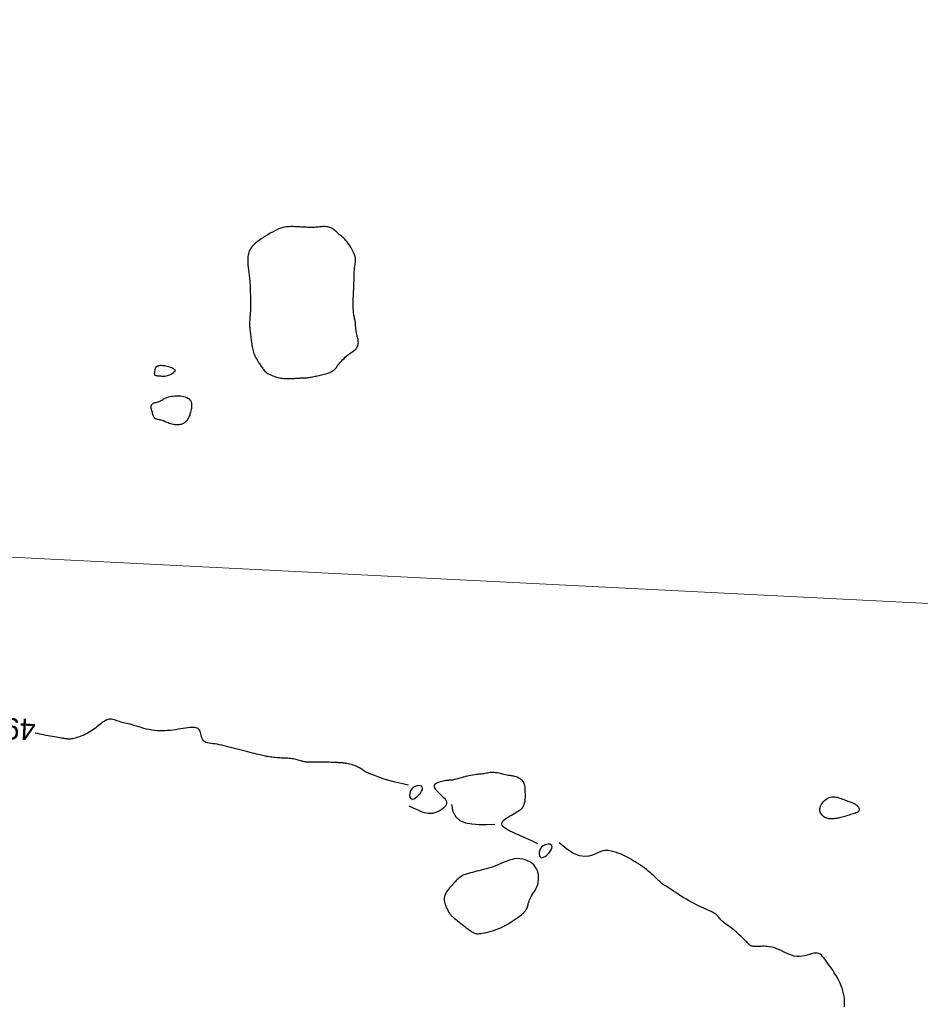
# Model space of a CAD drawing. Header units: millimetres. Extents: x 32690613 to 32693367, y 5343692 to 5344708.
# Tile 572 of 656: x 32692716 to 32692759, y 5344367 to 5344413. Entities that reach past the tile are written whole.
import ezdxf
from ezdxf.enums import TextEntityAlignment as Align

# ---------------------------------------------------------------- set-up
doc = ezdxf.new("R2010")
doc.units = ezdxf.units.MM
doc.header["$LTSCALE"] = 20
doc.layers.get('0').update_dxf_attribs({"lineweight": 18})
doc.layers.get('Defpoints').update_dxf_attribs({"color": 11, "lineweight": 18})
doc.layers.add('02-DGM_HL_492.00', color=82, linetype='Continuous')

# ---------------------------------------------------------------- blocks, each defined once
blk = doc.blocks.new('A$C78070446')
blk.add_line((4469498.77, 5342951.42), (4470248.353, 5342884.169))

msp = doc.modelspace()

# ---------------------------------------------------------------- linework, layer by layer
at = {"layer": '02-DGM_HL_492.00', "elevation": 492, "flags": 128}
for points in [[(32692731.997, 5344399.576), (32692731.991, 5344399.642), (32692731.986, 5344399.714), (32692731.983, 5344399.791), (32692731.98, 5344399.872), (32692731.979, 5344399.957), (32692731.979, 5344400.043), (32692731.98, 5344400.13), (32692731.982, 5344400.217), (32692731.984, 5344400.303), (32692731.987, 5344400.387), (32692731.99, 5344400.468), (32692731.994, 5344400.548), (32692731.997, 5344400.624), (32692732.001, 5344400.697), (32692732.004, 5344400.766), (32692732.007, 5344400.831), (32692732.01, 5344400.891), (32692732.012, 5344400.948), (32692732.014, 5344401.003), (32692732.016, 5344401.056), (32692732.017, 5344401.108), (32692732.019, 5344401.161), (32692732.02, 5344401.216), (32692732.021, 5344401.273), (32692732.023, 5344401.334), (32692732.025, 5344401.397), (32692732.027, 5344401.463), (32692732.03, 5344401.53), (32692732.034, 5344401.597), (32692732.039, 5344401.664), (32692732.046, 5344401.73), (32692732.054, 5344401.794), (32692732.064, 5344401.856), (32692732.074, 5344401.916), (32692732.082, 5344401.977), (32692732.088, 5344402.038), (32692732.088, 5344402.102), (32692732.082, 5344402.17), (32692732.069, 5344402.243), (32692732.045, 5344402.322), (32692732.011, 5344402.409), (32692731.967, 5344402.5), (32692731.917, 5344402.594), (32692731.861, 5344402.688), (32692731.803, 5344402.779), (32692731.745, 5344402.865), (32692731.688, 5344402.942), (32692731.636, 5344403.009), (32692731.589, 5344403.063), (32692731.547, 5344403.107), (32692731.509, 5344403.141), (32692731.474, 5344403.17), (32692731.44, 5344403.195), (32692731.407, 5344403.219), (32692731.374, 5344403.243), (32692731.339, 5344403.272), (32692731.302, 5344403.305), (32692731.262, 5344403.342), (32692731.22, 5344403.383), (32692731.176, 5344403.424), (32692731.13, 5344403.466), (32692731.083, 5344403.506), (32692731.033, 5344403.542), (32692730.983, 5344403.575), (32692730.931, 5344403.601), (32692730.878, 5344403.622), (32692730.825, 5344403.637), (32692730.771, 5344403.648), (32692730.716, 5344403.656), (32692730.661, 5344403.66), (32692730.605, 5344403.661), (32692730.55, 5344403.66), (32692730.494, 5344403.657), (32692730.438, 5344403.652), (32692730.382, 5344403.647), (32692730.326, 5344403.642), (32692730.268, 5344403.636), (32692730.209, 5344403.631), (32692730.149, 5344403.626), (32692730.088, 5344403.623), (32692730.024, 5344403.621), (32692729.96, 5344403.621), (32692729.894, 5344403.622), (32692729.828, 5344403.624), (32692729.762, 5344403.627), (32692729.696, 5344403.63), (32692729.631, 5344403.634), (32692729.567, 5344403.638), (32692729.504, 5344403.642), (32692729.443, 5344403.645), (32692729.382, 5344403.649), (32692729.322, 5344403.652), (32692729.262, 5344403.654), (32692729.202, 5344403.656), (32692729.141, 5344403.658), (32692729.079, 5344403.659), (32692729.015, 5344403.658), (32692728.95, 5344403.656), (32692728.882, 5344403.652), (32692728.81, 5344403.643), (32692728.735, 5344403.63), (32692728.654, 5344403.611), (32692728.568, 5344403.585), (32692728.476, 5344403.552), (32692728.378, 5344403.51), (32692728.275, 5344403.46), (32692728.168, 5344403.405), (32692728.06, 5344403.344), (32692727.951, 5344403.28), (32692727.844, 5344403.215), (32692727.741, 5344403.148), (32692727.643, 5344403.082), (32692727.551, 5344403.018), (32692727.466, 5344402.955), (32692727.388, 5344402.893), (32692727.318, 5344402.832), (32692727.255, 5344402.771), (32692727.199, 5344402.71), (32692727.151, 5344402.648), (32692727.111, 5344402.585), (32692727.078, 5344402.52), (32692727.053, 5344402.454), (32692727.034, 5344402.388), (32692727.02, 5344402.321), (32692727.011, 5344402.255), (32692727.006, 5344402.19), (32692727.003, 5344402.126), (32692727.003, 5344402.064), (32692727.004, 5344402.005), (32692727.006, 5344401.947), (32692727.01, 5344401.89), (32692727.014, 5344401.834), (32692727.019, 5344401.778), (32692727.025, 5344401.721), (32692727.032, 5344401.662), (32692727.04, 5344401.601), (32692727.048, 5344401.538), (32692727.057, 5344401.472), (32692727.065, 5344401.403), (32692727.074, 5344401.334), (32692727.082, 5344401.263), (32692727.09, 5344401.192), (32692727.097, 5344401.12), (32692727.103, 5344401.048), (32692727.107, 5344400.977), (32692727.111, 5344400.907), (32692727.114, 5344400.837), (32692727.116, 5344400.769), (32692727.118, 5344400.702), (32692727.12, 5344400.635), (32692727.122, 5344400.571), (32692727.124, 5344400.507), (32692727.127, 5344400.446), (32692727.129, 5344400.385), (32692727.132, 5344400.325), (32692727.135, 5344400.265), (32692727.137, 5344400.205), (32692727.139, 5344400.144), (32692727.14, 5344400.081), (32692727.14, 5344400.017), (32692727.139, 5344399.95), (32692727.137, 5344399.882), (32692727.134, 5344399.812), (32692727.131, 5344399.743), (32692727.126, 5344399.673), (32692727.122, 5344399.605), (32692727.117, 5344399.538), (32692727.112, 5344399.474), (32692727.107, 5344399.413), (32692727.102, 5344399.354), (32692727.098, 5344399.298), (32692727.094, 5344399.244), (32692727.091, 5344399.192), (32692727.089, 5344399.141), (32692727.088, 5344399.091), (32692727.088, 5344399.042), (32692727.09, 5344398.993), (32692727.093, 5344398.944), (32692727.097, 5344398.894), (32692727.102, 5344398.843), (32692727.108, 5344398.79), (32692727.114, 5344398.736), (32692727.122, 5344398.678), (32692727.129, 5344398.618), (32692727.137, 5344398.554), (32692727.145, 5344398.487), (32692727.153, 5344398.418), (32692727.162, 5344398.347), (32692727.171, 5344398.276), (32692727.181, 5344398.205), (32692727.191, 5344398.134), (32692727.201, 5344398.065), (32692727.212, 5344397.997), (32692727.225, 5344397.932), (32692727.238, 5344397.868), (32692727.254, 5344397.805), (32692727.271, 5344397.742), (32692727.292, 5344397.681), (32692727.315, 5344397.62), (32692727.342, 5344397.558), (32692727.372, 5344397.497), (32692727.406, 5344397.435), (32692727.442, 5344397.375), (32692727.479, 5344397.315), (32692727.516, 5344397.258), (32692727.553, 5344397.202), (32692727.589, 5344397.149), (32692727.623, 5344397.099), (32692727.654, 5344397.053), (32692727.682, 5344397.01), (32692727.71, 5344396.97), (32692727.738, 5344396.932), (32692727.767, 5344396.897), (32692727.797, 5344396.863), (32692727.831, 5344396.83), (32692727.869, 5344396.798), (32692727.911, 5344396.767), (32692727.958, 5344396.736), (32692728.009, 5344396.706), (32692728.063, 5344396.678), (32692728.121, 5344396.651), (32692728.18, 5344396.625), (32692728.242, 5344396.601), (32692728.305, 5344396.579), (32692728.368, 5344396.56), (32692728.433, 5344396.543), (32692728.499, 5344396.528), (32692728.565, 5344396.515), (32692728.632, 5344396.505), (32692728.701, 5344396.497), (32692728.77, 5344396.492), (32692728.84, 5344396.489), (32692728.911, 5344396.489), (32692728.983, 5344396.49), (32692729.054, 5344396.493), (32692729.125, 5344396.497), (32692729.195, 5344396.502), (32692729.264, 5344396.507), (32692729.33, 5344396.512), (32692729.394, 5344396.516), (32692729.455, 5344396.519), (32692729.514, 5344396.521), (32692729.57, 5344396.523), (32692729.625, 5344396.525), (32692729.678, 5344396.527), (32692729.731, 5344396.53), (32692729.784, 5344396.533), (32692729.837, 5344396.538), (32692729.891, 5344396.545), (32692729.946, 5344396.554), (32692730.002, 5344396.563), (32692730.06, 5344396.574), (32692730.118, 5344396.586), (32692730.177, 5344396.599), (32692730.237, 5344396.613), (32692730.298, 5344396.627), (32692730.361, 5344396.641), (32692730.424, 5344396.656), (32692730.487, 5344396.671), (32692730.549, 5344396.686), (32692730.611, 5344396.701), (32692730.67, 5344396.717), (32692730.727, 5344396.733), (32692730.781, 5344396.75), (32692730.831, 5344396.767), (32692730.878, 5344396.784), (32692730.921, 5344396.803), (32692730.962, 5344396.822), (32692731, 5344396.843), (32692731.035, 5344396.866), (32692731.068, 5344396.891), (32692731.099, 5344396.919), (32692731.129, 5344396.948), (32692731.157, 5344396.981), (32692731.185, 5344397.016), (32692731.214, 5344397.054), (32692731.245, 5344397.094), (32692731.277, 5344397.137), (32692731.313, 5344397.183), (32692731.352, 5344397.232), (32692731.396, 5344397.283), (32692731.443, 5344397.335), (32692731.494, 5344397.389), (32692731.547, 5344397.442), (32692731.601, 5344397.495), (32692731.657, 5344397.545), (32692731.712, 5344397.592), (32692731.766, 5344397.635), (32692731.819, 5344397.674), (32692731.869, 5344397.708), (32692731.917, 5344397.74), (32692731.963, 5344397.77), (32692732.006, 5344397.799), (32692732.045, 5344397.828), (32692732.081, 5344397.859), (32692732.113, 5344397.892), (32692732.141, 5344397.928), (32692732.165, 5344397.967), (32692732.184, 5344398.009), (32692732.199, 5344398.052), (32692732.211, 5344398.097), (32692732.218, 5344398.143), (32692732.221, 5344398.19), (32692732.22, 5344398.236), (32692732.215, 5344398.283), (32692732.207, 5344398.329), (32692732.197, 5344398.376), (32692732.185, 5344398.425), (32692732.171, 5344398.476), (32692732.158, 5344398.529), (32692732.145, 5344398.585), (32692732.133, 5344398.645), (32692732.123, 5344398.709), (32692732.114, 5344398.776), (32692732.107, 5344398.845), (32692732.1, 5344398.915), (32692732.094, 5344398.984), (32692732.088, 5344399.05), (32692732.081, 5344399.114), (32692732.073, 5344399.173), (32692732.065, 5344399.226), (32692732.055, 5344399.275), (32692732.044, 5344399.322), (32692732.034, 5344399.368), (32692732.024, 5344399.415), (32692732.014, 5344399.464), (32692732.005, 5344399.517)], [(32692722.629, 5344396.85), (32692722.633, 5344396.875), (32692722.635, 5344396.899), (32692722.638, 5344396.922), (32692722.641, 5344396.944), (32692722.644, 5344396.964), (32692722.649, 5344396.983), (32692722.655, 5344397.001), (32692722.664, 5344397.018), (32692722.675, 5344397.033), (32692722.689, 5344397.048), (32692722.705, 5344397.061), (32692722.723, 5344397.072), (32692722.743, 5344397.083), (32692722.765, 5344397.092), (32692722.788, 5344397.1), (32692722.813, 5344397.107), (32692722.84, 5344397.113), (32692722.869, 5344397.117), (32692722.901, 5344397.119), (32692722.936, 5344397.119), (32692722.977, 5344397.116), (32692723.022, 5344397.111), (32692723.074, 5344397.103), (32692723.134, 5344397.092), (32692723.2, 5344397.077), (32692723.271, 5344397.059), (32692723.342, 5344397.037), (32692723.41, 5344397.012), (32692723.47, 5344396.985), (32692723.52, 5344396.954), (32692723.556, 5344396.922), (32692723.573, 5344396.887), (32692723.569, 5344396.849), (32692723.546, 5344396.811), (32692723.508, 5344396.773), (32692723.459, 5344396.736), (32692723.4, 5344396.702), (32692723.337, 5344396.67), (32692723.271, 5344396.643), (32692723.208, 5344396.622), (32692723.148, 5344396.607), (32692723.093, 5344396.598), (32692723.042, 5344396.594), (32692722.995, 5344396.593), (32692722.951, 5344396.595), (32692722.91, 5344396.599), (32692722.87, 5344396.603), (32692722.833, 5344396.608), (32692722.797, 5344396.611), (32692722.763, 5344396.613), (32692722.731, 5344396.616), (32692722.702, 5344396.62), (32692722.676, 5344396.625), (32692722.654, 5344396.632), (32692722.636, 5344396.642), (32692722.623, 5344396.655), (32692722.614, 5344396.672), (32692722.61, 5344396.693), (32692722.609, 5344396.716), (32692722.611, 5344396.741), (32692722.614, 5344396.768), (32692722.619, 5344396.795), (32692722.624, 5344396.823)], [(32692722.475, 5344395.273), (32692722.502, 5344395.302), (32692722.537, 5344395.324), (32692722.579, 5344395.342), (32692722.626, 5344395.357), (32692722.675, 5344395.37), (32692722.726, 5344395.383), (32692722.776, 5344395.396), (32692722.824, 5344395.412), (32692722.869, 5344395.431), (32692722.91, 5344395.453), (32692722.951, 5344395.477), (32692722.992, 5344395.503), (32692723.036, 5344395.53), (32692723.082, 5344395.556), (32692723.134, 5344395.581), (32692723.192, 5344395.604), (32692723.257, 5344395.625), (32692723.329, 5344395.643), (32692723.406, 5344395.658), (32692723.488, 5344395.67), (32692723.571, 5344395.677), (32692723.656, 5344395.681), (32692723.741, 5344395.68), (32692723.825, 5344395.674), (32692723.906, 5344395.663), (32692723.983, 5344395.646), (32692724.056, 5344395.625), (32692724.122, 5344395.598), (32692724.182, 5344395.566), (32692724.235, 5344395.529), (32692724.278, 5344395.487), (32692724.312, 5344395.44), (32692724.336, 5344395.387), (32692724.35, 5344395.331), (32692724.357, 5344395.271), (32692724.356, 5344395.21), (32692724.351, 5344395.148), (32692724.342, 5344395.086), (32692724.33, 5344395.026), (32692724.317, 5344394.968), (32692724.304, 5344394.914), (32692724.291, 5344394.864), (32692724.278, 5344394.816), (32692724.263, 5344394.77), (32692724.247, 5344394.726), (32692724.228, 5344394.684), (32692724.208, 5344394.642), (32692724.184, 5344394.601), (32692724.157, 5344394.56), (32692724.127, 5344394.52), (32692724.093, 5344394.481), (32692724.056, 5344394.444), (32692724.015, 5344394.41), (32692723.97, 5344394.38), (32692723.921, 5344394.354), (32692723.868, 5344394.334), (32692723.812, 5344394.32), (32692723.752, 5344394.311), (32692723.69, 5344394.308), (32692723.626, 5344394.31), (32692723.56, 5344394.316), (32692723.495, 5344394.327), (32692723.43, 5344394.341), (32692723.366, 5344394.358), (32692723.303, 5344394.379), (32692723.243, 5344394.401), (32692723.184, 5344394.424), (32692723.128, 5344394.448), (32692723.073, 5344394.472), (32692723.021, 5344394.494), (32692722.971, 5344394.513), (32692722.923, 5344394.53), (32692722.878, 5344394.542), (32692722.835, 5344394.552), (32692722.794, 5344394.56), (32692722.756, 5344394.568), (32692722.721, 5344394.575), (32692722.689, 5344394.585), (32692722.66, 5344394.597), (32692722.634, 5344394.612), (32692722.612, 5344394.632), (32692722.592, 5344394.657), (32692722.574, 5344394.686), (32692722.559, 5344394.72), (32692722.544, 5344394.757), (32692722.53, 5344394.798), (32692722.517, 5344394.843), (32692722.502, 5344394.891), (32692722.488, 5344394.941), (32692722.474, 5344394.994), (32692722.461, 5344395.047), (32692722.452, 5344395.099), (32692722.448, 5344395.149), (32692722.449, 5344395.196), (32692722.458, 5344395.237)], [(32692735.254, 5344377.175), (32692735.237, 5344377.229), (32692735.196, 5344377.266), (32692735.135, 5344377.287), (32692735.062, 5344377.292), (32692734.981, 5344377.281), (32692734.899, 5344377.255), (32692734.821, 5344377.213), (32692734.754, 5344377.155), (32692734.702, 5344377.084), (32692734.666, 5344377.003), (32692734.646, 5344376.919), (32692734.642, 5344376.838), (32692734.652, 5344376.765), (32692734.678, 5344376.707), (32692734.719, 5344376.668), (32692734.774, 5344376.656), (32692734.842, 5344376.673), (32692734.92, 5344376.716), (32692735.001, 5344376.779), (32692735.079, 5344376.855), (32692735.149, 5344376.939), (32692735.205, 5344377.024), (32692735.242, 5344377.105)], [(32692755.858, 5344376.152), (32692755.855, 5344376.134), (32692755.848, 5344376.117), (32692755.839, 5344376.1), (32692755.829, 5344376.085), (32692755.816, 5344376.07), (32692755.802, 5344376.057), (32692755.788, 5344376.045), (32692755.772, 5344376.035), (32692755.757, 5344376.026), (32692755.74, 5344376.018), (32692755.722, 5344376.011), (32692755.7, 5344376.004), (32692755.674, 5344375.996), (32692755.642, 5344375.986), (32692755.605, 5344375.975), (32692755.56, 5344375.962), (32692755.507, 5344375.945), (32692755.447, 5344375.927), (32692755.383, 5344375.906), (32692755.315, 5344375.885), (32692755.246, 5344375.864), (32692755.176, 5344375.843), (32692755.109, 5344375.823), (32692755.045, 5344375.805), (32692754.985, 5344375.789), (32692754.93, 5344375.775), (32692754.879, 5344375.764), (32692754.83, 5344375.755), (32692754.784, 5344375.747), (32692754.739, 5344375.74), (32692754.695, 5344375.734), (32692754.651, 5344375.73), (32692754.607, 5344375.726), (32692754.562, 5344375.723), (32692754.516, 5344375.722), (32692754.47, 5344375.724), (32692754.424, 5344375.729), (32692754.376, 5344375.738), (32692754.329, 5344375.752), (32692754.282, 5344375.771), (32692754.234, 5344375.795), (32692754.187, 5344375.825), (32692754.143, 5344375.86), (32692754.102, 5344375.899), (32692754.066, 5344375.943), (32692754.035, 5344375.99), (32692754.012, 5344376.04), (32692753.998, 5344376.093), (32692753.993, 5344376.149), (32692753.996, 5344376.206), (32692754.008, 5344376.263), (32692754.028, 5344376.321), (32692754.055, 5344376.378), (32692754.087, 5344376.434), (32692754.125, 5344376.487), (32692754.168, 5344376.538), (32692754.215, 5344376.585), (32692754.266, 5344376.627), (32692754.319, 5344376.665), (32692754.376, 5344376.697), (32692754.434, 5344376.724), (32692754.494, 5344376.744), (32692754.556, 5344376.758), (32692754.618, 5344376.764), (32692754.681, 5344376.763), (32692754.743, 5344376.755), (32692754.807, 5344376.741), (32692754.87, 5344376.723), (32692754.933, 5344376.702), (32692754.997, 5344376.679), (32692755.06, 5344376.655), (32692755.124, 5344376.631), (32692755.187, 5344376.608), (32692755.25, 5344376.586), (32692755.311, 5344376.565), (32692755.37, 5344376.545), (32692755.427, 5344376.525), (32692755.48, 5344376.506), (32692755.53, 5344376.487), (32692755.575, 5344376.468), (32692755.615, 5344376.448), (32692755.65, 5344376.429), (32692755.681, 5344376.409), (32692755.708, 5344376.389), (32692755.732, 5344376.37), (32692755.753, 5344376.35), (32692755.772, 5344376.329), (32692755.789, 5344376.309), (32692755.805, 5344376.289), (32692755.819, 5344376.269), (32692755.832, 5344376.249), (32692755.842, 5344376.229), (32692755.85, 5344376.209), (32692755.856, 5344376.19), (32692755.858, 5344376.171)], [(32692740.886, 5344373.892), (32692740.955, 5344373.91), (32692741.033, 5344373.953), (32692741.113, 5344374.015), (32692741.191, 5344374.092), (32692741.261, 5344374.176), (32692741.318, 5344374.261), (32692741.354, 5344374.342), (32692741.366, 5344374.411), (32692741.35, 5344374.465), (32692741.308, 5344374.503), (32692741.248, 5344374.524), (32692741.174, 5344374.529), (32692741.093, 5344374.518), (32692741.011, 5344374.491), (32692740.934, 5344374.449), (32692740.867, 5344374.392), (32692740.815, 5344374.32), (32692740.779, 5344374.24), (32692740.759, 5344374.156), (32692740.754, 5344374.075), (32692740.765, 5344374.002), (32692740.791, 5344373.943), (32692740.831, 5344373.905)], [(32692736.453, 5344372.374), (32692736.418, 5344372.326), (32692736.385, 5344372.277), (32692736.355, 5344372.226), (32692736.328, 5344372.174), (32692736.306, 5344372.12), (32692736.289, 5344372.064), (32692736.278, 5344372.005), (32692736.274, 5344371.944), (32692736.278, 5344371.88), (32692736.288, 5344371.815), (32692736.304, 5344371.748), (32692736.324, 5344371.683), (32692736.347, 5344371.618), (32692736.372, 5344371.556), (32692736.398, 5344371.498), (32692736.423, 5344371.444), (32692736.448, 5344371.396), (32692736.471, 5344371.353), (32692736.494, 5344371.314), (32692736.516, 5344371.279), (32692736.538, 5344371.247), (32692736.56, 5344371.218), (32692736.583, 5344371.191), (32692736.607, 5344371.164), (32692736.632, 5344371.139), (32692736.659, 5344371.113), (32692736.689, 5344371.086), (32692736.723, 5344371.057), (32692736.76, 5344371.026), (32692736.803, 5344370.992), (32692736.851, 5344370.954), (32692736.906, 5344370.91), (32692736.967, 5344370.862), (32692737.033, 5344370.81), (32692737.103, 5344370.755), (32692737.175, 5344370.699), (32692737.246, 5344370.644), (32692737.315, 5344370.591), (32692737.381, 5344370.541), (32692737.441, 5344370.497), (32692737.494, 5344370.46), (32692737.541, 5344370.428), (32692737.582, 5344370.402), (32692737.617, 5344370.381), (32692737.648, 5344370.364), (32692737.676, 5344370.35), (32692737.7, 5344370.338), (32692737.722, 5344370.329), (32692737.743, 5344370.32), (32692737.764, 5344370.314), (32692737.787, 5344370.309), (32692737.815, 5344370.306), (32692737.848, 5344370.306), (32692737.89, 5344370.308), (32692737.941, 5344370.313), (32692738.004, 5344370.321), (32692738.08, 5344370.333), (32692738.168, 5344370.349), (32692738.266, 5344370.369), (32692738.373, 5344370.394), (32692738.486, 5344370.425), (32692738.604, 5344370.461), (32692738.726, 5344370.503), (32692738.849, 5344370.551), (32692738.971, 5344370.606), (32692739.092, 5344370.667), (32692739.21, 5344370.73), (32692739.323, 5344370.796), (32692739.43, 5344370.861), (32692739.53, 5344370.925), (32692739.62, 5344370.985), (32692739.7, 5344371.04), (32692739.769, 5344371.088), (32692739.827, 5344371.13), (32692739.877, 5344371.167), (32692739.918, 5344371.2), (32692739.953, 5344371.23), (32692739.983, 5344371.257), (32692740.01, 5344371.283), (32692740.035, 5344371.309), (32692740.058, 5344371.335), (32692740.081, 5344371.363), (32692740.103, 5344371.392), (32692740.124, 5344371.423), (32692740.144, 5344371.456), (32692740.163, 5344371.493), (32692740.18, 5344371.533), (32692740.197, 5344371.577), (32692740.212, 5344371.624), (32692740.226, 5344371.676), (32692740.241, 5344371.731), (32692740.258, 5344371.789), (32692740.277, 5344371.849), (32692740.3, 5344371.91), (32692740.326, 5344371.973), (32692740.358, 5344372.037), (32692740.396, 5344372.101), (32692740.439, 5344372.166), (32692740.483, 5344372.234), (32692740.529, 5344372.304), (32692740.574, 5344372.378), (32692740.616, 5344372.457), (32692740.654, 5344372.542), (32692740.685, 5344372.633), (32692740.709, 5344372.732), (32692740.723, 5344372.836), (32692740.727, 5344372.943), (32692740.721, 5344373.052), (32692740.703, 5344373.16), (32692740.672, 5344373.266), (32692740.628, 5344373.368), (32692740.57, 5344373.463), (32692740.496, 5344373.55), (32692740.409, 5344373.627), (32692740.311, 5344373.695), (32692740.204, 5344373.751), (32692740.089, 5344373.795), (32692739.969, 5344373.826), (32692739.845, 5344373.844), (32692739.721, 5344373.847), (32692739.596, 5344373.834), (32692739.472, 5344373.809), (32692739.348, 5344373.773), (32692739.225, 5344373.729), (32692739.102, 5344373.68), (32692738.979, 5344373.628), (32692738.855, 5344373.575), (32692738.732, 5344373.525), (32692738.609, 5344373.478), (32692738.486, 5344373.436), (32692738.365, 5344373.398), (32692738.245, 5344373.363), (32692738.128, 5344373.331), (32692738.014, 5344373.302), (32692737.904, 5344373.275), (32692737.798, 5344373.249), (32692737.697, 5344373.225), (32692737.602, 5344373.201), (32692737.511, 5344373.178), (32692737.426, 5344373.154), (32692737.347, 5344373.129), (32692737.272, 5344373.103), (32692737.203, 5344373.076), (32692737.139, 5344373.045), (32692737.08, 5344373.012), (32692737.026, 5344372.977), (32692736.976, 5344372.939), (32692736.929, 5344372.899), (32692736.885, 5344372.858), (32692736.843, 5344372.816), (32692736.802, 5344372.774), (32692736.762, 5344372.73), (32692736.722, 5344372.687), (32692736.682, 5344372.644), (32692736.642, 5344372.6), (32692736.603, 5344372.556), (32692736.565, 5344372.511), (32692736.527, 5344372.466), (32692736.49, 5344372.42)]]:
    msp.add_lwpolyline(points, close=True, dxfattribs=at)
for points in [[(32692734.581, 5344377.315), (32692734.237, 5344377.39), (32692733.955, 5344377.456), (32692733.727, 5344377.515), (32692733.545, 5344377.568), (32692733.4, 5344377.614), (32692733.284, 5344377.655), (32692733.189, 5344377.691), (32692733.106, 5344377.723), (32692733.028, 5344377.753), (32692732.955, 5344377.78), (32692732.885, 5344377.805), (32692732.818, 5344377.829), (32692732.755, 5344377.854), (32692732.695, 5344377.878), (32692732.638, 5344377.904), (32692732.583, 5344377.932), (32692732.531, 5344377.963), (32692732.481, 5344377.995), (32692732.431, 5344378.029), (32692732.38, 5344378.063), (32692732.329, 5344378.098), (32692732.275, 5344378.131), (32692732.217, 5344378.164), (32692732.156, 5344378.194), (32692732.09, 5344378.221), (32692732.021, 5344378.246), (32692731.949, 5344378.268), (32692731.878, 5344378.287), (32692731.807, 5344378.304), (32692731.74, 5344378.319), (32692731.677, 5344378.332), (32692731.62, 5344378.342), (32692731.57, 5344378.35), (32692731.525, 5344378.357), (32692731.484, 5344378.362), (32692731.444, 5344378.366), (32692731.402, 5344378.369), (32692731.358, 5344378.372), (32692731.307, 5344378.374), (32692731.249, 5344378.377), (32692731.182, 5344378.38), (32692731.106, 5344378.383), (32692731.023, 5344378.386), (32692730.934, 5344378.389), (32692730.84, 5344378.392), (32692730.744, 5344378.395), (32692730.646, 5344378.396), (32692730.547, 5344378.397), (32692730.45, 5344378.397), (32692730.354, 5344378.397), (32692730.262, 5344378.395), (32692730.173, 5344378.394), (32692730.088, 5344378.394), (32692730.008, 5344378.393), (32692729.935, 5344378.394), (32692729.869, 5344378.396), (32692729.81, 5344378.4), (32692729.757, 5344378.405), (32692729.709, 5344378.411), (32692729.665, 5344378.419), (32692729.622, 5344378.429), (32692729.58, 5344378.44), (32692729.536, 5344378.452), (32692729.491, 5344378.465), (32692729.441, 5344378.479), (32692729.389, 5344378.494), (32692729.333, 5344378.509), (32692729.275, 5344378.524), (32692729.215, 5344378.538), (32692729.153, 5344378.551), (32692729.091, 5344378.563), (32692729.028, 5344378.572), (32692728.965, 5344378.578), (32692728.902, 5344378.583), (32692728.839, 5344378.586), (32692728.775, 5344378.588), (32692728.71, 5344378.59), (32692728.645, 5344378.591), (32692728.578, 5344378.593), (32692728.51, 5344378.596), (32692728.44, 5344378.6), (32692728.37, 5344378.606), (32692728.298, 5344378.613), (32692728.227, 5344378.621), (32692728.157, 5344378.63), (32692728.088, 5344378.639), (32692728.021, 5344378.649), (32692727.957, 5344378.66), (32692727.895, 5344378.671), (32692727.835, 5344378.683), (32692727.775, 5344378.696), (32692727.713, 5344378.709), (32692727.648, 5344378.724), (32692727.579, 5344378.741), (32692727.503, 5344378.759), (32692727.419, 5344378.78), (32692727.326, 5344378.802), (32692727.224, 5344378.827), (32692727.116, 5344378.854), (32692727.002, 5344378.882), (32692726.883, 5344378.912), (32692726.76, 5344378.944), (32692726.635, 5344378.976), (32692726.509, 5344379.009), (32692726.383, 5344379.043), (32692726.257, 5344379.078), (32692726.133, 5344379.111), (32692726.01, 5344379.143), (32692725.891, 5344379.173), (32692725.774, 5344379.2), (32692725.662, 5344379.223), (32692725.555, 5344379.242), (32692725.453, 5344379.257), (32692725.356, 5344379.268), (32692725.267, 5344379.279), (32692725.184, 5344379.29), (32692725.11, 5344379.305), (32692725.043, 5344379.324), (32692724.986, 5344379.35), (32692724.937, 5344379.385), (32692724.899, 5344379.43), (32692724.868, 5344379.483), (32692724.844, 5344379.543), (32692724.825, 5344379.607), (32692724.807, 5344379.672), (32692724.791, 5344379.736), (32692724.773, 5344379.797), (32692724.752, 5344379.853), (32692724.727, 5344379.901), (32692724.696, 5344379.942), (32692724.659, 5344379.975), (32692724.615, 5344380.002), (32692724.563, 5344380.021), (32692724.503, 5344380.033), (32692724.434, 5344380.04), (32692724.356, 5344380.039), (32692724.268, 5344380.033), (32692724.171, 5344380.022), (32692724.066, 5344380.007), (32692723.955, 5344379.99), (32692723.838, 5344379.97), (32692723.718, 5344379.951), (32692723.595, 5344379.931), (32692723.471, 5344379.914), (32692723.347, 5344379.899), (32692723.222, 5344379.888), (32692723.097, 5344379.88), (32692722.972, 5344379.876), (32692722.847, 5344379.877), (32692722.722, 5344379.883), (32692722.596, 5344379.894), (32692722.471, 5344379.911), (32692722.345, 5344379.934), (32692722.22, 5344379.962), (32692722.097, 5344379.994), (32692721.976, 5344380.027), (32692721.86, 5344380.062), (32692721.748, 5344380.096), (32692721.642, 5344380.129), (32692721.544, 5344380.159), (32692721.453, 5344380.184), (32692721.368, 5344380.206), (32692721.29, 5344380.225), (32692721.217, 5344380.243), (32692721.148, 5344380.259), (32692721.082, 5344380.275), (32692721.017, 5344380.292), (32692720.954, 5344380.311), (32692720.891, 5344380.331), (32692720.827, 5344380.352), (32692720.764, 5344380.373), (32692720.702, 5344380.392), (32692720.64, 5344380.408), (32692720.579, 5344380.419), (32692720.52, 5344380.424), (32692720.461, 5344380.421), (32692720.404, 5344380.41), (32692720.348, 5344380.391), (32692720.292, 5344380.365), (32692720.237, 5344380.333), (32692720.181, 5344380.295), (32692720.124, 5344380.253), (32692720.066, 5344380.207), (32692720.007, 5344380.159), (32692719.945, 5344380.109), (32692719.881, 5344380.058), (32692719.814, 5344380.006), (32692719.745, 5344379.955), (32692719.673, 5344379.903), (32692719.599, 5344379.854), (32692719.521, 5344379.806), (32692719.44, 5344379.76), (32692719.356, 5344379.718), (32692719.27, 5344379.679), (32692719.183, 5344379.643), (32692719.098, 5344379.611), (32692719.016, 5344379.582), (32692718.937, 5344379.557), (32692718.864, 5344379.536), (32692718.798, 5344379.519), (32692718.74, 5344379.506), (32692718.69, 5344379.497), (32692718.646, 5344379.491), (32692718.608, 5344379.488), (32692718.575, 5344379.486), (32692718.545, 5344379.487), (32692718.518, 5344379.488), (32692718.493, 5344379.491), (32692718.469, 5344379.493), (32692718.444, 5344379.496), (32692718.417, 5344379.5), (32692718.387, 5344379.504), (32692718.352, 5344379.51), (32692718.311, 5344379.516), (32692718.262, 5344379.524), (32692718.204, 5344379.533), (32692718.136, 5344379.544), (32692718.059, 5344379.557), (32692717.975, 5344379.57), (32692717.884, 5344379.586), (32692717.788, 5344379.602), (32692717.689, 5344379.62), (32692717.588, 5344379.639), (32692717.486, 5344379.659), (32692717.385, 5344379.68), (32692717.286, 5344379.701), (32692717.189, 5344379.722), (32692717.097, 5344379.744), (32692717.009, 5344379.764), (32692716.978, 5344379.772)], [(32692740.694, 5344374.552), (32692740.462, 5344374.657), (32692740.271, 5344374.743), (32692740.113, 5344374.814), (32692739.983, 5344374.873), (32692739.872, 5344374.923), (32692739.774, 5344374.967), (32692739.683, 5344375.009), (32692739.59, 5344375.051), (32692739.491, 5344375.096), (32692739.39, 5344375.144), (32692739.29, 5344375.195), (32692739.197, 5344375.249), (32692739.115, 5344375.306), (32692739.05, 5344375.364), (32692739.007, 5344375.424), (32692738.989, 5344375.486), (32692739.002, 5344375.549), (32692739.04, 5344375.612), (32692739.099, 5344375.675), (32692739.174, 5344375.737), (32692739.26, 5344375.796), (32692739.35, 5344375.852), (32692739.441, 5344375.904), (32692739.527, 5344375.952), (32692739.604, 5344375.994), (32692739.671, 5344376.032), (32692739.73, 5344376.066), (32692739.782, 5344376.097), (32692739.827, 5344376.127), (32692739.867, 5344376.157), (32692739.902, 5344376.187), (32692739.934, 5344376.218), (32692739.962, 5344376.252), (32692739.988, 5344376.288), (32692740.012, 5344376.327), (32692740.032, 5344376.368), (32692740.05, 5344376.411), (32692740.065, 5344376.458), (32692740.077, 5344376.506), (32692740.087, 5344376.558), (32692740.094, 5344376.611), (32692740.099, 5344376.667), (32692740.102, 5344376.725), (32692740.103, 5344376.784), (32692740.102, 5344376.845), (32692740.101, 5344376.906), (32692740.099, 5344376.968), (32692740.097, 5344377.03), (32692740.094, 5344377.093), (32692740.09, 5344377.155), (32692740.085, 5344377.215), (32692740.077, 5344377.275), (32692740.064, 5344377.332), (32692740.047, 5344377.386), (32692740.025, 5344377.438), (32692739.995, 5344377.485), (32692739.959, 5344377.529), (32692739.916, 5344377.568), (32692739.868, 5344377.603), (32692739.818, 5344377.635), (32692739.765, 5344377.662), (32692739.712, 5344377.685), (32692739.66, 5344377.705), (32692739.611, 5344377.72), (32692739.565, 5344377.732), (32692739.522, 5344377.742), (32692739.48, 5344377.749), (32692739.438, 5344377.755), (32692739.393, 5344377.762), (32692739.345, 5344377.769), (32692739.292, 5344377.777), (32692739.233, 5344377.789), (32692739.166, 5344377.804), (32692739.093, 5344377.821), (32692739.016, 5344377.84), (32692738.936, 5344377.858), (32692738.855, 5344377.876), (32692738.774, 5344377.891), (32692738.697, 5344377.903), (32692738.624, 5344377.911), (32692738.556, 5344377.914), (32692738.493, 5344377.911), (32692738.434, 5344377.905), (32692738.377, 5344377.896), (32692738.321, 5344377.885), (32692738.264, 5344377.874), (32692738.207, 5344377.862), (32692738.146, 5344377.851), (32692738.082, 5344377.841), (32692738.014, 5344377.833), (32692737.942, 5344377.825), (32692737.867, 5344377.817), (32692737.788, 5344377.809), (32692737.706, 5344377.798), (32692737.62, 5344377.786), (32692737.531, 5344377.771), (32692737.439, 5344377.753), (32692737.346, 5344377.732), (32692737.253, 5344377.71), (32692737.162, 5344377.687), (32692737.074, 5344377.663), (32692736.992, 5344377.641), (32692736.916, 5344377.62), (32692736.85, 5344377.602), (32692736.793, 5344377.586), (32692736.745, 5344377.574), (32692736.704, 5344377.564), (32692736.671, 5344377.557), (32692736.642, 5344377.551), (32692736.617, 5344377.548), (32692736.595, 5344377.545), (32692736.574, 5344377.544), (32692736.553, 5344377.544), (32692736.53, 5344377.543), (32692736.505, 5344377.543), (32692736.477, 5344377.541), (32692736.443, 5344377.539), (32692736.402, 5344377.534), (32692736.354, 5344377.527), (32692736.297, 5344377.517), (32692736.23, 5344377.504), (32692736.157, 5344377.488), (32692736.082, 5344377.468), (32692736.008, 5344377.444), (32692735.939, 5344377.416), (32692735.88, 5344377.384), (32692735.834, 5344377.348), (32692735.805, 5344377.308), (32692735.796, 5344377.263), (32692735.805, 5344377.215), (32692735.83, 5344377.163), (32692735.868, 5344377.108), (32692735.917, 5344377.052), (32692735.973, 5344376.994), (32692736.035, 5344376.934), (32692736.1, 5344376.874), (32692736.164, 5344376.814), (32692736.225, 5344376.754), (32692736.281, 5344376.694), (32692736.328, 5344376.633), (32692736.363, 5344376.572), (32692736.384, 5344376.51), (32692736.386, 5344376.448), (32692736.369, 5344376.384), (32692736.329, 5344376.321), (32692736.27, 5344376.257), (32692736.194, 5344376.197), (32692736.107, 5344376.14), (32692736.012, 5344376.088), (32692735.913, 5344376.044), (32692735.813, 5344376.009), (32692735.717, 5344375.984), (32692735.627, 5344375.971), (32692735.537, 5344375.971), (32692735.44, 5344375.985), (32692735.33, 5344376.015), (32692735.2, 5344376.062), (32692735.043, 5344376.127), (32692734.852, 5344376.212), (32692734.62, 5344376.316)], [(32692736.619, 5344376.394), (32692736.676, 5344376.066), (32692736.813, 5344375.823), (32692737.017, 5344375.653), (32692737.277, 5344375.544), (32692737.583, 5344375.484), (32692737.922, 5344375.46), (32692738.283, 5344375.46), (32692738.656, 5344375.473)], [(32692755.156, 5344366.861), (32692755.163, 5344366.986), (32692755.162, 5344367.111), (32692755.153, 5344367.236), (32692755.137, 5344367.36), (32692755.113, 5344367.484), (32692755.082, 5344367.608), (32692755.043, 5344367.732), (32692754.998, 5344367.855), (32692754.946, 5344367.978), (32692754.887, 5344368.101), (32692754.822, 5344368.223), (32692754.752, 5344368.345), (32692754.678, 5344368.464), (32692754.602, 5344368.58), (32692754.526, 5344368.692), (32692754.451, 5344368.799), (32692754.379, 5344368.901), (32692754.31, 5344368.996), (32692754.246, 5344369.083), (32692754.186, 5344369.162), (32692754.128, 5344369.231), (32692754.069, 5344369.289), (32692754.008, 5344369.335), (32692753.944, 5344369.369), (32692753.873, 5344369.388), (32692753.794, 5344369.393), (32692753.706, 5344369.382), (32692753.609, 5344369.36), (32692753.505, 5344369.331), (32692753.395, 5344369.299), (32692753.279, 5344369.269), (32692753.159, 5344369.245), (32692753.036, 5344369.231), (32692752.911, 5344369.233), (32692752.785, 5344369.253), (32692752.659, 5344369.288), (32692752.534, 5344369.336), (32692752.409, 5344369.391), (32692752.287, 5344369.45), (32692752.167, 5344369.509), (32692752.05, 5344369.564), (32692751.937, 5344369.612), (32692751.828, 5344369.649), (32692751.724, 5344369.676), (32692751.625, 5344369.694), (32692751.532, 5344369.706), (32692751.445, 5344369.711), (32692751.364, 5344369.713), (32692751.29, 5344369.712), (32692751.224, 5344369.709), (32692751.165, 5344369.707), (32692751.114, 5344369.705), (32692751.068, 5344369.704), (32692751.027, 5344369.703), (32692750.991, 5344369.702), (32692750.958, 5344369.702), (32692750.928, 5344369.703), (32692750.899, 5344369.705), (32692750.871, 5344369.707), (32692750.844, 5344369.711), (32692750.818, 5344369.716), (32692750.792, 5344369.722), (32692750.768, 5344369.729), (32692750.744, 5344369.739), (32692750.721, 5344369.75), (32692750.699, 5344369.764), (32692750.678, 5344369.78), (32692750.657, 5344369.799), (32692750.634, 5344369.822), (32692750.609, 5344369.848), (32692750.579, 5344369.88), (32692750.545, 5344369.916), (32692750.504, 5344369.959), (32692750.456, 5344370.007), (32692750.4, 5344370.063), (32692750.337, 5344370.124), (32692750.268, 5344370.188), (32692750.194, 5344370.256), (32692750.118, 5344370.324), (32692750.04, 5344370.391), (32692749.962, 5344370.457), (32692749.886, 5344370.519), (32692749.812, 5344370.576), (32692749.741, 5344370.629), (32692749.674, 5344370.678), (32692749.61, 5344370.723), (32692749.551, 5344370.767), (32692749.495, 5344370.808), (32692749.445, 5344370.849), (32692749.399, 5344370.889), (32692749.358, 5344370.929), (32692749.322, 5344370.969), (32692749.288, 5344371.008), (32692749.257, 5344371.047), (32692749.228, 5344371.084), (32692749.198, 5344371.12), (32692749.169, 5344371.153), (32692749.137, 5344371.185), (32692749.103, 5344371.213), (32692749.066, 5344371.24), (32692749.024, 5344371.267), (32692748.977, 5344371.293), (32692748.923, 5344371.32), (32692748.861, 5344371.35), (32692748.791, 5344371.382), (32692748.711, 5344371.418), (32692748.621, 5344371.459), (32692748.522, 5344371.504), (32692748.415, 5344371.554), (32692748.301, 5344371.609), (32692748.181, 5344371.668), (32692748.058, 5344371.731), (32692747.932, 5344371.798), (32692747.804, 5344371.869), (32692747.676, 5344371.944), (32692747.55, 5344372.021), (32692747.427, 5344372.098), (32692747.309, 5344372.175), (32692747.198, 5344372.248), (32692747.095, 5344372.316), (32692747.001, 5344372.378), (32692746.92, 5344372.432), (32692746.852, 5344372.477), (32692746.795, 5344372.513), (32692746.748, 5344372.542), (32692746.71, 5344372.565), (32692746.678, 5344372.584), (32692746.652, 5344372.6), (32692746.628, 5344372.614), (32692746.607, 5344372.629), (32692746.585, 5344372.644), (32692746.562, 5344372.662), (32692746.538, 5344372.682), (32692746.51, 5344372.706), (32692746.478, 5344372.735), (32692746.441, 5344372.769), (32692746.398, 5344372.808), (32692746.348, 5344372.855), (32692746.29, 5344372.908), (32692746.226, 5344372.967), (32692746.158, 5344373.03), (32692746.087, 5344373.094), (32692746.017, 5344373.158), (32692745.948, 5344373.22), (32692745.883, 5344373.277), (32692745.823, 5344373.329), (32692745.771, 5344373.373), (32692745.725, 5344373.41), (32692745.684, 5344373.441), (32692745.647, 5344373.468), (32692745.614, 5344373.491), (32692745.582, 5344373.512), (32692745.551, 5344373.531), (32692745.52, 5344373.551), (32692745.487, 5344373.571), (32692745.452, 5344373.592), (32692745.416, 5344373.614), (32692745.377, 5344373.638), (32692745.335, 5344373.663), (32692745.292, 5344373.69), (32692745.245, 5344373.719), (32692745.195, 5344373.749), (32692745.142, 5344373.781), (32692745.087, 5344373.815), (32692745.029, 5344373.85), (32692744.969, 5344373.884), (32692744.907, 5344373.919), (32692744.845, 5344373.952), (32692744.781, 5344373.984), (32692744.718, 5344374.014), (32692744.654, 5344374.042), (32692744.591, 5344374.067), (32692744.527, 5344374.09), (32692744.464, 5344374.112), (32692744.4, 5344374.132), (32692744.337, 5344374.152), (32692744.274, 5344374.17), (32692744.211, 5344374.189), (32692744.147, 5344374.207), (32692744.082, 5344374.223), (32692744.012, 5344374.233), (32692743.938, 5344374.237), (32692743.855, 5344374.232), (32692743.764, 5344374.214), (32692743.661, 5344374.183), (32692743.546, 5344374.135), (32692743.414, 5344374.072), (32692743.264, 5344374.007), (32692743.089, 5344373.959), (32692742.886, 5344373.946), (32692742.649, 5344373.985), (32692742.374, 5344374.093), (32692742.057, 5344374.289), (32692741.693, 5344374.591)]]:
    msp.add_lwpolyline(points, dxfattribs=at)

# ---------------------------------------------------------------- block references
at = {"layer": 'Defpoints', "rotation": 2.237485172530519}
msp.add_blockref('A$C78070446', (28434719.524, -168960.664), dxfattribs=at)

# ---------------------------------------------------------------- texts
at = {"layer": '02-DGM_HL_492.00'}
msp.add_text('491.97', height=1, rotation=177.3751, dxfattribs=at).set_placement((32692714.94, 5344380.015, 492), align=Align.MIDDLE)

doc.saveas('drawing.dxf')
